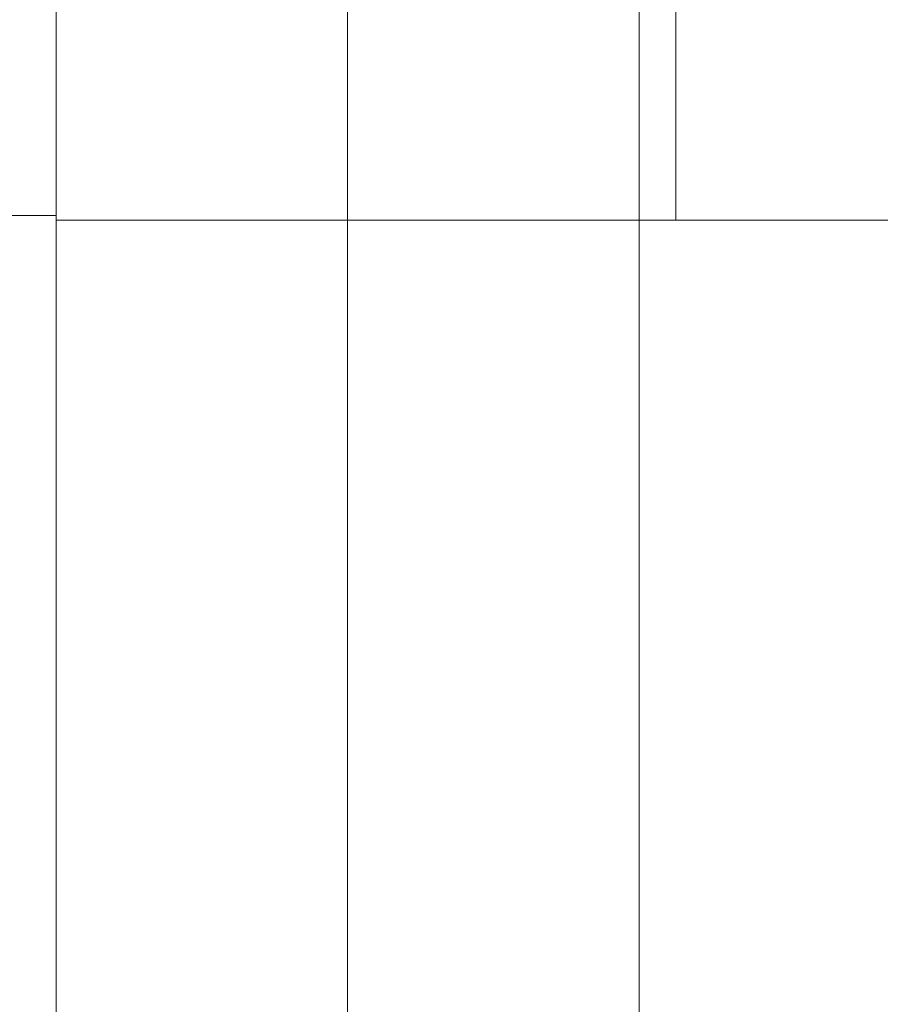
# Model space of a CAD drawing. Header units: millimetres. Extents: x 2 to 902, y -447 to 199.
# Tile 957 of 1056: x 47.95 to 55.56, y 170.54 to 179.25. Entities that reach past the tile are written whole.
import ezdxf

# ---------------------------------------------------------------- set-up
doc = ezdxf.new("R2010")
doc.units = ezdxf.units.MM
doc.header["$MEASUREMENT"] = 0
doc.layers.add('IFC-Laje-Contorno', color=134, linetype='Continuous', lineweight=5)

msp = doc.modelspace()

# ---------------------------------------------------------------- linework, layer by layer
at = {"layer": 'IFC-Laje-Contorno', "color": 7, "lineweight": 5}
for p, q in [((48.2666, 153.843), (48.2666, 179.9159)), ((50.8466, 153.843), (50.8466, 179.9146)), ((53.4266, 153.843), (53.4266, 179.9146)), ((53.7516, 179.1668), (53.7516, 179.6727)), ((53.7516, 177.4774), (53.7516, 179.1668)), ((47.1131, 177.5174), (48.2666, 177.5174)), ((48.2666, 156.1778), (48.2666, 177.5174)), ((48.2666, 177.4774), (50.8466, 177.4774)), ((48.2666, 177.4774), (53.7516, 177.4774)), ((48.2666, 177.4774), (63.5623, 177.4774)), ((50.8466, 156.1778), (50.8466, 177.4774)), ((50.8466, 171.8104), (50.8466, 177.4774)), ((53.4266, 156.1805), (53.4266, 177.4801))]:
    msp.add_line(p, q, dxfattribs=at)

doc.saveas('drawing.dxf')
